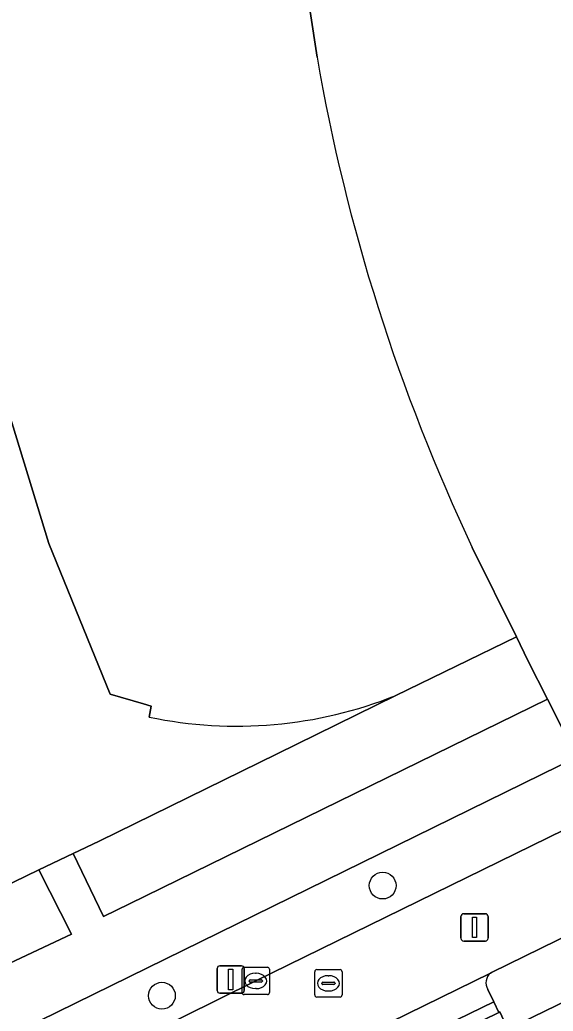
# Model space of a CAD drawing. Extents: x 162172 to 163187, y 382874 to 383685.
# Drawn here: x 162985.24 to 163004.73, y 383521.7 to 383557.92 of the extents above; entities that cross this region are included whole.
import ezdxf

# ---------------------------------------------------------------- set-up
doc = ezdxf.new("R2010")
doc.units = 0
for name, color, linetype in [('IMGEO_Afsluitpaal', 7, 'Continuous'), ('IMGEO_Boom', 7, 'Continuous'), ('IMGEO_Groenvoorziening', 7, 'Continuous'), ('IMGEO_Kolk', 7, 'Continuous'), ('IMGEO_Lichtmast', 7, 'Continuous'), ('IMGEO_Pand', 7, 'Continuous'), ('IMGEO_Rijbaan_lokaal_open', 7, 'Continuous'), ('IMGEO_Rioolput', 7, 'Continuous'), ('IMGEO_Voetgangersgebied_open', 7, 'Continuous'), ('IMGEO_Voetpad_open', 7, 'Continuous')]:
    doc.layers.add(name, color=color, linetype=linetype)

msp = doc.modelspace()

# ---------------------------------------------------------------- linework, layer by layer
at = {"layer": 'IMGEO_Afsluitpaal'}
for p, q in [((163001.465, 383525.259), (163002.255, 383525.259)), ((163002.255, 383525.259), (163001.465, 383525.259)), ((163001.365, 383524.359), (163001.365, 383525.159)), ((163001.365, 383525.159), (163001.365, 383524.359)), ((163002.355, 383525.159), (163002.355, 383524.359)), ((163002.355, 383524.359), (163002.355, 383525.159)), ((163002.255, 383524.259), (163001.465, 383524.259)), ((163001.465, 383524.259), (163002.255, 383524.259))]:
    msp.add_line(p, q, dxfattribs=at)
msp.add_lwpolyline([(163001.785, 383525.134), (163001.935, 383525.134), (163001.935, 383524.384), (163001.785, 383524.384), (163001.785, 383525.134)], dxfattribs=at)
for centre, start, end in [((163001.465, 383525.159), 90, 180), ((163001.465, 383525.159), 90, 180), ((163002.255, 383525.159), 0, 90), ((163002.255, 383525.159), 360, 90), ((163001.465, 383524.359), 180, 270), ((163001.465, 383524.359), 180, 270), ((163002.255, 383524.359), 270, 0), ((163002.255, 383524.359), 270, 0)]:
    msp.add_arc(centre, 0.1, start, end, dxfattribs=at)
at = {"layer": 'IMGEO_Boom'}
for centre in [(162998.503, 383526.285), (162990.436, 383522.262)]:
    msp.add_circle(centre, 0.489, dxfattribs=at)
at = {"layer": 'IMGEO_Groenvoorziening'}
for points in [[(162985.942, 383526.855), (162982.752, 383525.317), (162973.901, 383544.51), (162970.868, 383543.149)], [(162977.145, 383533.337), (162978.575, 383531.08), (162980.332, 383528.092), (162981.957, 383525.141), (162983.216, 383522.668), (162987.127, 383524.507), (162985.942, 383526.855)], [(163005.91, 383530.386), (163005.597, 383530.973), (162985.317, 383521.022), (162986.294, 383519.065), (162987.209, 383519.507), (162993.866, 383522.8), (163005.737, 383528.616)], [(163007.394, 383525.512), (163007.305, 383525.468), (163002.484, 383523.107), (163002.449, 383523.09)], [(163002.347, 383522.492), (163002.565, 383522.039), (163002.753, 383521.649), (163002.789, 383521.667), (163003.077, 383521.044), (163004.005, 383521.486), (163008.712, 383523.783)]]:
    msp.add_lwpolyline(points, dxfattribs=at)
msp.add_lwpolyline([(163004.529, 383533.099), (163003.81, 383534.509), (163003.393, 383535.379), (162998.987, 383533.236), (162994.653, 383531.102), (162988.148, 383527.911), (162987.194, 383527.454), (162988.299, 383525.157), (162989.249, 383525.622)], close=True, dxfattribs=at)
msp.add_arc((163002.73, 383522.734), 0.453, 128.2837, 212.3569, dxfattribs=at)
at = {"layer": 'IMGEO_Kolk'}
for p, q in [((162993.365, 383522.374), (162993.365, 383523.226)), ((162993.44, 383523.3), (162994.292, 383523.3)), ((162993.853, 383523.08), (162993.878, 383523.08)), ((162994.366, 383523.226), (162994.366, 383522.374)), ((162993.624, 383522.794), (162993.624, 383522.806)), ((162994.062, 383522.757), (162993.664, 383522.757)), ((162993.667, 383522.843), (162994.065, 383522.843)), ((162994.108, 383522.806), (162994.108, 383522.794)), ((162994.292, 383522.3), (162993.44, 383522.3)), ((162993.876, 383522.52), (162993.851, 383522.52))]:
    msp.add_line(p, q, dxfattribs=at)
for points in [[(162993.365, 383522.374), (162993.365, 383523.226)], [(162993.44, 383523.3), (162994.292, 383523.3)], [(162994.366, 383523.226), (162994.366, 383522.374)], [(162994.292, 383522.3), (162993.44, 383522.3)]]:
    msp.add_lwpolyline(points, dxfattribs=at)
for centre, radius, start, end in [((162993.442, 383523.224), 0.0765, 91.552, 178.448), ((162993.442, 383523.224), 0.0765, 91.552, 178.448), ((162994.29, 383523.224), 0.0765, 1.552, 88.448), ((162994.29, 383523.224), 0.0765, 1.552, 88.448), ((162993.664, 383522.803), 0.0403, 85.8775, 175.7526), ((162993.661, 383522.793), 0.0366, 178.938, 274.7102), ((162994.065, 383522.8), 0.043, 264.8664, 352.4533), ((162994.069, 383522.805), 0.0386, 1.7309, 96.639), ((162993.442, 383522.376), 0.0765, 181.552, 268.448), ((162993.442, 383522.376), 0.0765, 181.552, 268.448), ((162994.29, 383522.376), 0.0765, 271.552, 358.448), ((162994.29, 383522.376), 0.0765, 271.552, 358.448)]:
    msp.add_arc(centre, radius, start, end, dxfattribs=at)
for centre, major_axis, ratio, start_param, end_param in [((162993.852, 383522.8), (-0.387, 0.002), 0.722429, 4.712389, 7.853982), ((162993.877, 383522.8), (-0.39, 0.002), 0.717154, 1.570796, 4.712389)]:
    msp.add_ellipse(centre, major_axis=major_axis, ratio=ratio, start_param=start_param, end_param=end_param, dxfattribs=at)
at = {"layer": 'IMGEO_Lichtmast'}
for p, q in [((162992.454, 383522.454), (162992.454, 383523.254)), ((162992.454, 383523.254), (162992.454, 383522.454)), ((162992.554, 383523.354), (162993.344, 383523.354)), ((162993.344, 383523.354), (162992.554, 383523.354)), ((162993.444, 383523.254), (162993.444, 383522.454)), ((162993.444, 383522.454), (162993.444, 383523.254)), ((162993.344, 383522.354), (162992.554, 383522.354)), ((162992.554, 383522.354), (162993.344, 383522.354))]:
    msp.add_line(p, q, dxfattribs=at)
msp.add_lwpolyline([(162992.874, 383523.229), (162993.024, 383523.229), (162993.024, 383522.479), (162992.874, 383522.479), (162992.874, 383523.229)], dxfattribs=at)
for centre, start, end in [((162992.554, 383523.254), 90, 180), ((162992.554, 383523.254), 90, 180), ((162993.344, 383523.254), 0, 90), ((162993.344, 383523.254), 360, 90), ((162992.554, 383522.454), 180, 270), ((162992.554, 383522.454), 180, 270), ((162993.344, 383522.454), 270, 0), ((162993.344, 383522.454), 270, 0)]:
    msp.add_arc(centre, 0.1, start, end, dxfattribs=at)
at = {"layer": 'IMGEO_Pand'}
for points in [[(163022.175, 383573.116), (163024.131, 383574.075), (163022.133, 383578.161), (163017.086, 383588.211), (163011.147, 383587.029), (163002.972, 383585.047), (162995.394, 383582.782), (162987.974, 383580.173), (162983.327, 383578.315), (162982.3, 383571.472), (162981.912, 383562.564), (162982.54, 383554.158), (162984.043, 383546.157), (162986.308, 383538.784), (162988.543, 383533.28), (162989.758, 383532.929), (162990.046, 383532.845), (162989.972, 383532.445)], [(162996.104, 383556.556), (162995.574, 383560.073), (162998.571, 383561.542), (163022.175, 383573.116)], [(162998.987, 383533.236), (163003.393, 383535.379), (163001.779, 383538.643)]]:
    msp.add_lwpolyline(points, dxfattribs=at)
for centre, radius, start, end in [((163065.083, 383568.554), 70.015, 189.86694, 205.29041), ((162993.178, 383547.677), 15.566, 258.1154, 291.9135)]:
    msp.add_arc(centre, radius, start, end, dxfattribs=at)
at = {"layer": 'IMGEO_Rijbaan_lokaal_open'}
msp.add_lwpolyline([(163005.737, 383528.616), (162993.866, 383522.8), (162987.209, 383519.507), (162988.769, 383516.355), (162994.562, 383519.228), (163002.449, 383523.09), (163002.484, 383523.107), (163007.305, 383525.468), (163007.394, 383525.512), (163036.778, 383539.946), (163056.384, 383549.579)], dxfattribs=at)
at = {"layer": 'IMGEO_Rioolput'}
for p, q in [((162996.02, 383522.287), (162996.02, 383523.139)), ((162996.095, 383523.213), (162996.947, 383523.213)), ((162997.021, 383523.139), (162997.021, 383522.287)), ((162996.279, 383522.707), (162996.279, 383522.719)), ((162996.717, 383522.67), (162996.319, 383522.67)), ((162996.322, 383522.756), (162996.72, 383522.756)), ((162996.508, 383522.993), (162996.533, 383522.993)), ((162996.763, 383522.719), (162996.763, 383522.707)), ((162996.531, 383522.433), (162996.506, 383522.433)), ((162996.947, 383522.213), (162996.095, 383522.213))]:
    msp.add_line(p, q, dxfattribs=at)
for points in [[(162996.02, 383522.287), (162996.02, 383523.139)], [(162996.095, 383523.213), (162996.947, 383523.213)], [(162997.021, 383523.139), (162997.021, 383522.287)], [(162996.947, 383522.213), (162996.095, 383522.213)]]:
    msp.add_lwpolyline(points, dxfattribs=at)
for centre, radius, start, end in [((162996.097, 383523.137), 0.0765, 91.552, 178.448), ((162996.097, 383523.137), 0.0765, 91.552, 178.448), ((162996.945, 383523.137), 0.0765, 1.552, 88.448), ((162996.945, 383523.137), 0.0765, 1.552, 88.448), ((162996.319, 383522.716), 0.0403, 85.8775, 175.7526), ((162996.316, 383522.706), 0.0366, 178.938, 274.7102), ((162996.72, 383522.713), 0.043, 264.8664, 352.4533), ((162996.724, 383522.718), 0.0386, 1.7309, 96.639), ((162996.097, 383522.289), 0.0765, 181.552, 268.448), ((162996.097, 383522.289), 0.0765, 181.552, 268.448), ((162996.945, 383522.289), 0.0765, 271.552, 358.448), ((162996.945, 383522.289), 0.0765, 271.552, 358.448)]:
    msp.add_arc(centre, radius, start, end, dxfattribs=at)
for centre, major_axis, ratio, start_param, end_param in [((162996.507, 383522.713), (-0.387, 0.002), 0.722429, 4.712389, 7.853982), ((162996.532, 383522.713), (-0.39, 0.002), 0.717154, 1.570796, 4.712389)]:
    msp.add_ellipse(centre, major_axis=major_axis, ratio=ratio, start_param=start_param, end_param=end_param, dxfattribs=at)
at = {"layer": 'IMGEO_Voetgangersgebied_open'}
for points in [[(162989.972, 383532.445), (162990.046, 383532.845), (162989.758, 383532.929), (162988.543, 383533.28), (162986.308, 383538.784), (162984.043, 383546.157), (162982.54, 383554.158), (162981.912, 383562.564), (162982.3, 383571.472), (162983.327, 383578.315), (162987.974, 383580.173), (162995.394, 383582.782), (163002.972, 383585.047), (163011.147, 383587.029), (163017.086, 383588.211), (163022.133, 383578.161), (163024.131, 383574.075), (163022.175, 383573.116), (163023.648, 383570.112), (163000.034, 383558.534), (162998.571, 383561.542), (162995.574, 383560.073), (162996.104, 383556.556)], [(163001.779, 383538.643), (163003.393, 383535.379), (163003.81, 383534.509), (163004.529, 383533.099), (163005.597, 383530.973), (163005.91, 383530.386), (163010.551, 383532.681), (163010.892, 383532.843), (163013.198, 383533.967), (163012.424, 383535.537), (163009.791, 383534.239), (163007.876, 383538.164), (163010.493, 383539.451), (163010.507, 383539.423), (163028.653, 383548.377), (163031.277, 383549.608), (163033.61, 383544.806), (163031.01, 383543.543), (163031.333, 383542.881), (163033.916, 383544.177), (163043.938, 383549.059)], [(162982.752, 383525.317), (162985.942, 383526.855), (162987.194, 383527.454), (162988.148, 383527.911), (162994.653, 383531.102), (162998.987, 383533.236)]]:
    msp.add_lwpolyline(points, dxfattribs=at)
for centre, radius, start, end in [((163065.083, 383568.554), 70.015, 189.86694, 205.29041), ((162993.178, 383547.677), 15.566, 258.1154, 291.9135)]:
    msp.add_arc(centre, radius, start, end, dxfattribs=at)
at = {"layer": 'IMGEO_Voetpad_open'}
for points in [[(163054.518, 383546.41), (163037.88, 383538.258), (163008.661, 383523.911), (163008.712, 383523.783), (163004.005, 383521.486), (163003.077, 383521.044), (163002.789, 383521.667), (163002.753, 383521.649), (162995.576, 383518.14), (162995.872, 383517.534), (162988.799, 383514.008), (162988.289, 383515.031), (162994.982, 383518.343), (162995.382, 383518.538), (163002.565, 383522.039), (163002.347, 383522.492)], [(162986.294, 383519.065), (162985.317, 383521.022), (163005.597, 383530.973), (163004.529, 383533.099), (162989.249, 383525.622), (162988.299, 383525.157), (162987.194, 383527.454), (162985.942, 383526.855), (162987.127, 383524.507), (162983.216, 383522.668), (162981.957, 383525.141), (162980.332, 383528.092), (162978.575, 383531.08), (162977.145, 383533.337)], [(163002.449, 383523.09), (162994.562, 383519.228), (162988.769, 383516.355), (162987.875, 383515.912)]]:
    msp.add_lwpolyline(points, dxfattribs=at)
msp.add_lwpolyline([(163002.753, 383521.649), (163002.565, 383522.039), (162995.382, 383518.538), (162995.576, 383518.14)], close=True, dxfattribs=at)
msp.add_arc((163002.73, 383522.734), 0.453, 128.2837, 212.3569, dxfattribs=at)

doc.saveas('drawing.dxf')
